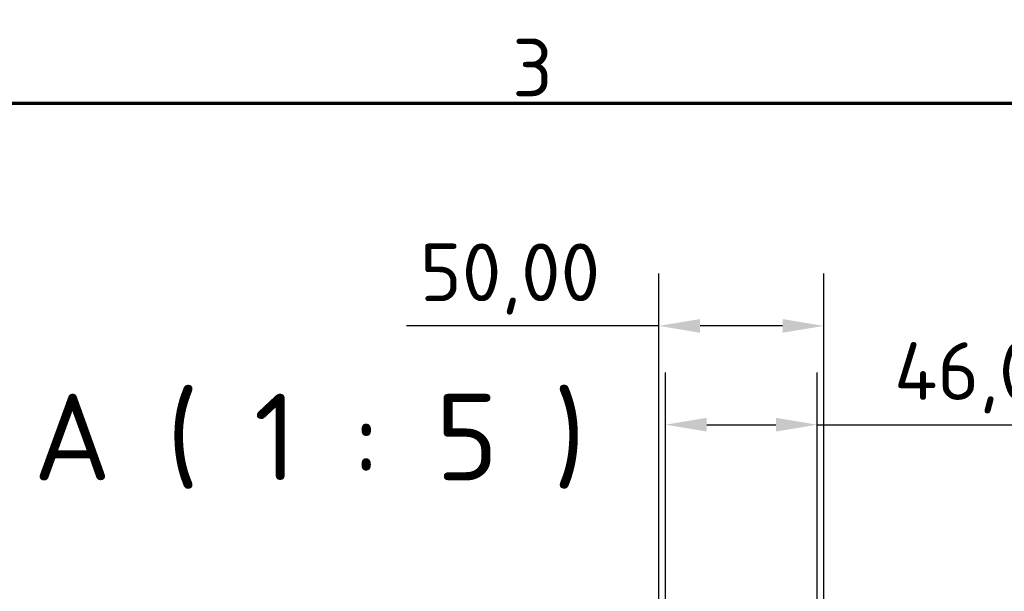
# Model space of a CAD drawing. Header units: millimetres. Extents: x 0 to 14369, y -869 to 2970.
# Tile 432 of 656: x 2142 to 2739, y 2574 to 2921. Entities that reach past the tile are written whole.
import ezdxf

# ---------------------------------------------------------------- set-up
doc = ezdxf.new("R2010")
doc.units = ezdxf.units.MM
doc.header["$LTSCALE"] = 10
doc.layers.get('0').update_dxf_attribs({"lineweight": 25})
for name, color, linetype, lineweight in [('Bemaßung (ISO)', 7, 'Continuous', 25), ('Rahmen (ISO)', 7, 'Continuous', 70), ('Symbol (ISO)', 7, 'Continuous', 25)]:
    doc.layers.add(name, color=color, linetype=linetype, lineweight=lineweight)
doc.styles.add('Bezeichnungstext (DIN)', font='isocpeur.ttf')
doc.styles.add('Notiztext (DIN)', font='isocpeur.ttf')
doc.dimstyles.new('Standard (DIN)', dxfattribs={"dimscale": 10, "dimtxt": 3.5, "dimasz": 2.5, "dimexe": 3.175, "dimexo": 0.8, "dimgap": 0.8, "dimtad": 1, "dimrnd": 1e-08, "dimzin": 0, "dimtxsty": 'Notiztext (DIN)', "dimcen": 0.09, "dimdle": 10, "dimclrd": 256, "dimclre": 256, "dimclrt": 256, "dimadec": 0, "dimazin": 0, "dimtfac": 1, "dimtmove": 0, "dimatfit": 3, "dimfxl": 1, "dimtolj": 1, "dimtzin": 0, "dimlwd": -1, "dimlwe": -1, "dimarcsym": 0})

# ---------------------------------------------------------------- blocks, each defined once
blk = doc.blocks.new('Ränder Vorgaberahmen')
at = {"layer": 'Rahmen (ISO)', "flags": 128}
blk.add_lwpolyline([(10, 10), (10, 287), (410, 287), (410, 10), (10, 10)], dxfattribs=at)
at = {"layer": 'Rahmen (ISO)', "insert": (244.078, 287.4), "char_height": 3.5, "attachment_point": 7, "style": 'Notiztext (DIN)'}
blk.add_mtext('3', dxfattribs=at)
blk = doc.blocks.new('*D21')
at = {"layer": 'Bemaßung (ISO)', "transparency": 16777216}
for p, q in [((2529.78, 2484.17), (2529.78, 2766.59)), ((2629.78, 2484.17), (2629.78, 2766.59)), ((2529.78, 2734.84), (2376.78, 2734.84)), ((2604.78, 2734.84), (2554.78, 2734.84))]:
    blk.add_line(p, q, dxfattribs=at)
for points in [[(2554.78, 2739), (2554.78, 2730.67), (2529.78, 2734.84)], [(2604.78, 2739), (2604.78, 2730.67), (2629.78, 2734.84)]]:
    blk.add_solid(points, dxfattribs=at)
at = {"layer": 'Defpoints', "color": 0, "transparency": 16777216}
for p in [(2629.78, 2734.84), (2529.78, 2476.17), (2629.78, 2476.17)]:
    blk.add_point(p, dxfattribs=at)
at = {"layer": 'Bemaßung (ISO)', "transparency": 16777216, "insert": (2384.78, 2784.84), "char_height": 35, "attachment_point": 1, "style": 'Notiztext (DIN)'}
blk.add_mtext('\\A1;50,00', dxfattribs=at)
blk = doc.blocks.new('*D25')
at = {"layer": 'Bemaßung (ISO)', "transparency": 16777216}
for p, q in [((2533.78, 2462.92), (2533.78, 2706.67)), ((2625.78, 2462.92), (2625.78, 2706.67)), ((2558.78, 2674.92), (2600.78, 2674.92)), ((2625.78, 2674.92), (2787.16, 2674.92))]:
    blk.add_line(p, q, dxfattribs=at)
for points in [[(2558.78, 2679.09), (2558.78, 2670.76), (2533.78, 2674.92)], [(2600.78, 2679.09), (2600.78, 2670.76), (2625.78, 2674.92)]]:
    blk.add_solid(points, dxfattribs=at)
at = {"layer": 'Defpoints', "color": 0, "transparency": 16777216}
for p in [(2625.78, 2674.92), (2533.78, 2454.92), (2625.78, 2454.92)]:
    blk.add_point(p, dxfattribs=at)
at = {"layer": 'Bemaßung (ISO)', "transparency": 16777216, "insert": (2672.41, 2724.92), "char_height": 35, "attachment_point": 1, "style": 'Notiztext (DIN)'}
blk.add_mtext('\\A1;46,00', dxfattribs=at)

msp = doc.modelspace()

# ---------------------------------------------------------------- block references
at = {"xscale": 10, "yscale": 10, "zscale": 10}
msp.add_blockref('Ränder Vorgaberahmen', (0, 0), dxfattribs=at)

# ---------------------------------------------------------------- texts
at = {"layer": 'Symbol (ISO)', "insert": (2150.358, 2636.035), "char_height": 52.5, "attachment_point": 7, "style": 'Bezeichnungstext (DIN)'}
msp.add_mtext('A ( 1 : 5 )', dxfattribs=at)

# ---------------------------------------------------------------- dimensions: what is measured, and where the dimension line sits
at = {"layer": 'Bemaßung (ISO)'}
for base, p1, p2, picture, middle in [((2629.783, 2734.836), (2529.783, 2476.166), (2629.783, 2476.166), '*D21', (2436.408, 2734.836)), ((2625.783, 2674.924), (2533.783, 2454.924), (2625.783, 2454.924), '*D25', (2725.788, 2674.924))]:
    dim = msp.add_linear_dim(base=base, p1=p1, p2=p2, angle=180, dimstyle='Standard (DIN)', override={"dimgap": 0.8, "dimdec": 2, "dimlfac": 0.5, "dimtol": 0, "dimlim": 0, "dimtp": 0, "dimtm": 0, "dimtdec": 2, "dimtofl": 0, "dimatfit": 2}, dxfattribs=at)
    dim.commit()
    dim.dimension.update_dxf_attribs({"geometry": picture, "text_midpoint": middle, "dimtype": 160})

doc.saveas('drawing.dxf')
